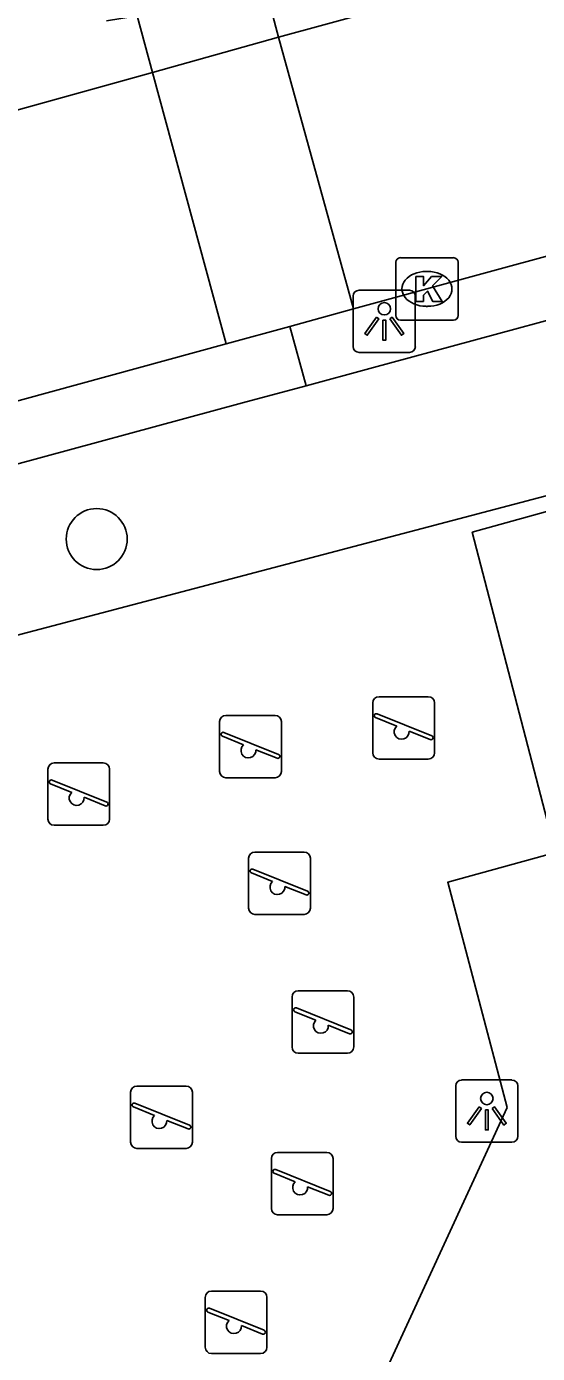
# Model space of a CAD drawing. Extents: x 159265 to 160143, y 383413 to 384319.
# Drawn here: x 159823.82 to 159832.02, y 383842.19 to 383863.46 of the extents above; entities that cross this region are included whole.
import ezdxf

# ---------------------------------------------------------------- set-up
doc = ezdxf.new("R2010")
doc.units = 0
for name, color, linetype in [('IMGEO_Boom', 7, 'Continuous'), ('IMGEO_Groenvoorziening', 7, 'Continuous'), ('IMGEO_Kolk', 7, 'Continuous'), ('IMGEO_Lichtpunt', 7, 'Continuous'), ('IMGEO_Rijbaan_lokaal_open', 7, 'Continuous'), ('IMGEO_Speelvoorziening', 7, 'Continuous'), ('IMGEO_Voetpad_open', 7, 'Continuous')]:
    doc.layers.add(name, color=color, linetype=linetype)

msp = doc.modelspace()

# ---------------------------------------------------------------- linework, layer by layer
at = {"layer": 'IMGEO_Boom'}
msp.add_circle((159824.948, 383855.247), 0.489, dxfattribs=at)
at = {"layer": 'IMGEO_Groenvoorziening'}
msp.add_lwpolyline([(159819.695, 383852.659), (159835.1, 383856.714)], dxfattribs=at)
at = {"layer": 'IMGEO_Kolk'}
for p, q in [((159829.745, 383858.832), (159829.745, 383859.684)), ((159829.82, 383859.758), (159830.672, 383859.758)), ((159830.746, 383859.684), (159830.746, 383858.832)), ((159830.233, 383859.538), (159830.258, 383859.538)), ((159830.256, 383858.978), (159830.231, 383858.978)), ((159830.672, 383858.758), (159829.82, 383858.758))]:
    msp.add_line(p, q, dxfattribs=at)
for points in [[(159829.745, 383858.832), (159829.745, 383859.684)], [(159829.82, 383859.758), (159830.672, 383859.758)], [(159830.746, 383859.684), (159830.746, 383858.832)], [(159830.066, 383859.458), (159830.189, 383859.458), (159830.189, 383859.307), (159830.319, 383859.458), (159830.483, 383859.458), (159830.337, 383859.307), (159830.49, 383859.058), (159830.338, 383859.058), (159830.253, 383859.222), (159830.189, 383859.155), (159830.189, 383859.058), (159830.066, 383859.058), (159830.066, 383859.458)], [(159830.672, 383858.758), (159829.82, 383858.758)]]:
    msp.add_lwpolyline(points, dxfattribs=at)
for centre, start, end in [((159829.822, 383859.682), 91.552, 178.448), ((159829.822, 383859.682), 91.552, 178.448), ((159830.67, 383859.682), 1.552, 88.448), ((159830.67, 383859.682), 1.552, 88.448), ((159829.822, 383858.834), 181.552, 268.448), ((159829.822, 383858.834), 181.552, 268.448), ((159830.67, 383858.834), 271.552, 358.448), ((159830.67, 383858.834), 271.552, 358.448)]:
    msp.add_arc(centre, 0.0765, start, end, dxfattribs=at)
for centre, major_axis, ratio, start_param, end_param in [((159830.232, 383859.258), (-0.387, 0.002), 0.722429, 4.712389, 7.853982), ((159830.257, 383859.258), (-0.39, 0.002), 0.717154, 1.570796, 4.712389)]:
    msp.add_ellipse(centre, major_axis=major_axis, ratio=ratio, start_param=start_param, end_param=end_param, dxfattribs=at)
at = {"layer": 'IMGEO_Lichtpunt'}
for p, q in [((159829.063, 383859.141), (159829.063, 383858.334)), ((159829.063, 383859.141), (159829.063, 383858.334)), ((159829.965, 383859.236), (159829.157, 383859.236)), ((159829.965, 383859.236), (159829.157, 383859.236)), ((159830.059, 383858.334), (159830.059, 383859.141)), ((159830.059, 383858.334), (159830.059, 383859.141)), ((159829.157, 383858.24), (159829.965, 383858.24)), ((159829.157, 383858.24), (159829.965, 383858.24)), ((159831.609, 383846.577), (159830.801, 383846.577)), ((159831.609, 383846.577), (159830.801, 383846.577)), ((159830.707, 383846.482), (159830.707, 383845.675)), ((159830.707, 383846.482), (159830.707, 383845.675)), ((159831.703, 383845.675), (159831.703, 383846.482)), ((159831.703, 383845.675), (159831.703, 383846.482)), ((159830.801, 383845.581), (159831.609, 383845.581)), ((159830.801, 383845.581), (159831.609, 383845.581))]:
    msp.add_line(p, q, dxfattribs=at)
for points in [[(159829.437, 383858.805), (159829.476, 383858.777), (159829.288, 383858.515), (159829.25, 383858.542), (159829.437, 383858.805)], [(159829.539, 383858.757), (159829.586, 383858.757), (159829.586, 383858.435), (159829.539, 383858.435), (159829.539, 383858.757)], [(159829.649, 383858.777), (159829.687, 383858.804), (159829.874, 383858.542), (159829.835, 383858.514), (159829.649, 383858.777)], [(159831.081, 383846.146), (159831.12, 383846.118), (159830.932, 383845.856), (159830.894, 383845.883), (159831.081, 383846.146)], [(159831.183, 383846.098), (159831.23, 383846.098), (159831.23, 383845.776), (159831.183, 383845.776), (159831.183, 383846.098)], [(159831.293, 383846.118), (159831.331, 383846.145), (159831.518, 383845.883), (159831.479, 383845.855), (159831.293, 383846.118)]]:
    msp.add_lwpolyline(points, dxfattribs=at)
for centre in [(159829.562, 383858.939), (159831.206, 383846.28)]:
    msp.add_circle(centre, 0.0994, dxfattribs=at)
for centre, start, end in [((159829.157, 383859.141), 90, 180), ((159829.157, 383859.141), 90, 180), ((159829.965, 383859.141), 0, 90), ((159829.965, 383859.141), 0, 90), ((159829.157, 383858.334), 180, 270), ((159829.157, 383858.334), 180, 270), ((159829.965, 383858.334), 270, 0), ((159829.965, 383858.334), 270, 360), ((159830.801, 383846.482), 90, 180), ((159830.801, 383846.482), 90, 180), ((159831.609, 383846.482), 0, 90), ((159831.609, 383846.482), 0, 90), ((159830.801, 383845.675), 180, 270), ((159830.801, 383845.675), 180, 270), ((159831.609, 383845.675), 270, 0), ((159831.609, 383845.675), 270, 360)]:
    msp.add_arc(centre, 0.0946, start, end, dxfattribs=at)
at = {"layer": 'IMGEO_Rijbaan_lokaal_open'}
for points in [[(159858.117, 383861.754), (159846.081, 383868.251), (159827.864, 383863.295)], [(159820.087, 383866.52), (159821.446, 383861.508), (159825.844, 383862.726)], [(159852.414, 383859.686), (159845.486, 383863.41), (159829.067, 383858.936)], [(159825.844, 383862.726), (159827.864, 383863.295)], [(159829.067, 383858.936), (159827.864, 383863.295)], [(159825.844, 383862.726), (159827.025, 383858.376)], [(159829.067, 383858.936), (159828.046, 383858.656)], [(159828.046, 383858.656), (159827.025, 383858.376)], [(159827.025, 383858.376), (159812.897, 383854.513)]]:
    msp.add_lwpolyline(points, dxfattribs=at)
at = {"layer": 'IMGEO_Speelvoorziening'}
for p, q in [((159829.377, 383851.821), (159829.377, 383852.621)), ((159829.377, 383852.621), (159829.377, 383851.821)), ((159829.477, 383852.721), (159830.267, 383852.721)), ((159830.267, 383852.721), (159829.477, 383852.721)), ((159830.367, 383852.621), (159830.367, 383851.821)), ((159830.367, 383851.821), (159830.367, 383852.621)), ((159826.92, 383851.522), (159826.92, 383852.322)), ((159826.92, 383852.322), (159826.92, 383851.522)), ((159827.02, 383852.422), (159827.81, 383852.422)), ((159827.81, 383852.422), (159827.02, 383852.422)), ((159827.91, 383852.322), (159827.91, 383851.522)), ((159827.91, 383851.522), (159827.91, 383852.322)), ((159829.76, 383852.249), (159829.421, 383852.386)), ((159829.446, 383852.446), (159830.322, 383852.093)), ((159826.989, 383852.147), (159827.865, 383851.794)), ((159830.298, 383852.033), (159829.958, 383852.17)), ((159827.303, 383851.95), (159826.964, 383852.087)), ((159827.841, 383851.734), (159827.501, 383851.871)), ((159830.267, 383851.721), (159829.477, 383851.721)), ((159829.477, 383851.721), (159830.267, 383851.721)), ((159824.164, 383850.759), (159824.164, 383851.559)), ((159824.164, 383851.559), (159824.164, 383850.759)), ((159824.264, 383851.659), (159825.054, 383851.659)), ((159825.054, 383851.659), (159824.264, 383851.659)), ((159825.154, 383851.559), (159825.154, 383850.759)), ((159825.154, 383850.759), (159825.154, 383851.559)), ((159824.547, 383851.187), (159824.208, 383851.324)), ((159824.233, 383851.384), (159825.109, 383851.031)), ((159827.81, 383851.422), (159827.02, 383851.422)), ((159827.02, 383851.422), (159827.81, 383851.422)), ((159825.085, 383850.971), (159824.745, 383851.108)), ((159825.054, 383850.659), (159824.264, 383850.659)), ((159824.264, 383850.659), (159825.054, 383850.659)), ((159827.485, 383850.231), (159828.275, 383850.231)), ((159828.275, 383850.231), (159827.485, 383850.231)), ((159827.385, 383849.331), (159827.385, 383850.131)), ((159827.385, 383850.131), (159827.385, 383849.331)), ((159828.375, 383850.131), (159828.375, 383849.331)), ((159828.375, 383849.331), (159828.375, 383850.131)), ((159827.768, 383849.759), (159827.429, 383849.896)), ((159827.454, 383849.956), (159828.33, 383849.603)), ((159828.306, 383849.543), (159827.966, 383849.68)), ((159828.275, 383849.231), (159827.485, 383849.231)), ((159827.485, 383849.231), (159828.275, 383849.231)), ((159828.082, 383847.107), (159828.082, 383847.907)), ((159828.082, 383847.907), (159828.082, 383847.107)), ((159828.182, 383848.007), (159828.972, 383848.007)), ((159828.972, 383848.007), (159828.182, 383848.007)), ((159829.072, 383847.907), (159829.072, 383847.107)), ((159829.072, 383847.107), (159829.072, 383847.907)), ((159828.465, 383847.535), (159828.126, 383847.672)), ((159828.151, 383847.732), (159829.027, 383847.379)), ((159829.003, 383847.319), (159828.663, 383847.456)), ((159828.972, 383847.007), (159828.182, 383847.007)), ((159828.182, 383847.007), (159828.972, 383847.007)), ((159825.492, 383845.58), (159825.492, 383846.38)), ((159825.492, 383846.38), (159825.492, 383845.58)), ((159825.592, 383846.48), (159826.382, 383846.48)), ((159826.382, 383846.48), (159825.592, 383846.48)), ((159826.482, 383846.38), (159826.482, 383845.58)), ((159826.482, 383845.58), (159826.482, 383846.38)), ((159825.561, 383846.205), (159826.437, 383845.852)), ((159825.875, 383846.008), (159825.536, 383846.145)), ((159826.413, 383845.792), (159826.073, 383845.929)), ((159826.382, 383845.48), (159825.592, 383845.48)), ((159825.592, 383845.48), (159826.382, 383845.48)), ((159827.75, 383844.517), (159827.75, 383845.317)), ((159827.75, 383845.317), (159827.75, 383844.517)), ((159827.85, 383845.417), (159828.64, 383845.417)), ((159828.64, 383845.417), (159827.85, 383845.417)), ((159828.74, 383845.317), (159828.74, 383844.517)), ((159828.74, 383844.517), (159828.74, 383845.317)), ((159827.819, 383845.142), (159828.695, 383844.789)), ((159828.133, 383844.945), (159827.794, 383845.082)), ((159828.671, 383844.729), (159828.331, 383844.866)), ((159828.64, 383844.417), (159827.85, 383844.417)), ((159827.85, 383844.417), (159828.64, 383844.417)), ((159826.788, 383843.193), (159827.578, 383843.193)), ((159827.578, 383843.193), (159826.788, 383843.193)), ((159826.688, 383842.293), (159826.688, 383843.093)), ((159826.688, 383843.093), (159826.688, 383842.293)), ((159827.678, 383843.093), (159827.678, 383842.293)), ((159827.678, 383842.293), (159827.678, 383843.093)), ((159827.071, 383842.721), (159826.732, 383842.858)), ((159826.757, 383842.918), (159827.633, 383842.565)), ((159827.609, 383842.505), (159827.269, 383842.642)), ((159827.578, 383842.193), (159826.788, 383842.193)), ((159826.788, 383842.193), (159827.578, 383842.193))]:
    msp.add_line(p, q, dxfattribs=at)
for centre, radius, start, end in [((159829.477, 383852.621), 0.1, 90, 180), ((159829.477, 383852.621), 0.1, 90, 180), ((159830.267, 383852.621), 0.1, 0, 90), ((159830.267, 383852.621), 0.1, 360, 90), ((159827.02, 383852.322), 0.1, 90, 180), ((159827.02, 383852.322), 0.1, 90, 180), ((159827.81, 383852.322), 0.1, 0, 90), ((159827.81, 383852.322), 0.1, 360, 90), ((159829.434, 383852.416), 0.0327, 68.078, 248.078), ((159826.977, 383852.117), 0.0327, 68.078, 248.078), ((159829.839, 383852.159), 0.12, 130.9928, 5.1632), ((159827.382, 383851.86), 0.12, 130.9928, 5.1632), ((159830.31, 383852.063), 0.0327, 248.078, 68.078), ((159827.853, 383851.764), 0.0327, 248.078, 68.078), ((159829.477, 383851.821), 0.1, 180, 270), ((159829.477, 383851.821), 0.1, 180, 270), ((159830.267, 383851.821), 0.1, 270, 0), ((159830.267, 383851.821), 0.1, 270, 0), ((159824.264, 383851.559), 0.1, 90, 180), ((159824.264, 383851.559), 0.1, 90, 180), ((159825.054, 383851.559), 0.1, 0, 90), ((159825.054, 383851.559), 0.1, 360, 90), ((159827.02, 383851.522), 0.1, 180, 270), ((159827.02, 383851.522), 0.1, 180, 270), ((159827.81, 383851.522), 0.1, 270, 0), ((159827.81, 383851.522), 0.1, 270, 0), ((159824.221, 383851.354), 0.0327, 68.078, 248.078), ((159824.626, 383851.097), 0.12, 130.9928, 5.1632), ((159825.097, 383851.001), 0.0327, 248.078, 68.078), ((159824.264, 383850.759), 0.1, 180, 270), ((159824.264, 383850.759), 0.1, 180, 270), ((159825.054, 383850.759), 0.1, 270, 0), ((159825.054, 383850.759), 0.1, 270, 0), ((159827.485, 383850.131), 0.1, 90, 180), ((159827.485, 383850.131), 0.1, 90, 180), ((159828.275, 383850.131), 0.1, 0, 90), ((159828.275, 383850.131), 0.1, 360, 90), ((159827.442, 383849.926), 0.0327, 68.078, 248.078), ((159827.847, 383849.669), 0.12, 130.9928, 5.1632), ((159828.318, 383849.573), 0.0327, 248.078, 68.078), ((159827.485, 383849.331), 0.1, 180, 270), ((159827.485, 383849.331), 0.1, 180, 270), ((159828.275, 383849.331), 0.1, 270, 0), ((159828.275, 383849.331), 0.1, 270, 0), ((159828.182, 383847.907), 0.1, 90, 180), ((159828.182, 383847.907), 0.1, 90, 180), ((159828.972, 383847.907), 0.1, 0, 90), ((159828.972, 383847.907), 0.1, 360, 90), ((159828.139, 383847.702), 0.0327, 68.078, 248.078), ((159828.544, 383847.445), 0.12, 130.9928, 5.1632), ((159829.015, 383847.349), 0.0327, 248.078, 68.078), ((159828.182, 383847.107), 0.1, 180, 270), ((159828.182, 383847.107), 0.1, 180, 270), ((159828.972, 383847.107), 0.1, 270, 0), ((159828.972, 383847.107), 0.1, 270, 0), ((159825.592, 383846.38), 0.1, 90, 180), ((159825.592, 383846.38), 0.1, 90, 180), ((159826.382, 383846.38), 0.1, 0, 90), ((159826.382, 383846.38), 0.1, 360, 90), ((159825.549, 383846.175), 0.0327, 68.078, 248.078), ((159825.954, 383845.918), 0.12, 130.9928, 5.1632), ((159826.425, 383845.822), 0.0327, 248.078, 68.078), ((159825.592, 383845.58), 0.1, 180, 270), ((159825.592, 383845.58), 0.1, 180, 270), ((159826.382, 383845.58), 0.1, 270, 0), ((159826.382, 383845.58), 0.1, 270, 0), ((159827.85, 383845.317), 0.1, 90, 180), ((159827.85, 383845.317), 0.1, 90, 180), ((159828.64, 383845.317), 0.1, 0, 90), ((159828.64, 383845.317), 0.1, 360, 90), ((159827.807, 383845.112), 0.0327, 68.078, 248.078), ((159828.212, 383844.855), 0.12, 130.9928, 5.1632), ((159828.683, 383844.759), 0.0327, 248.078, 68.078), ((159827.85, 383844.517), 0.1, 180, 270), ((159827.85, 383844.517), 0.1, 180, 270), ((159828.64, 383844.517), 0.1, 270, 0), ((159828.64, 383844.517), 0.1, 270, 0), ((159826.788, 383843.093), 0.1, 90, 180), ((159826.788, 383843.093), 0.1, 90, 180), ((159827.578, 383843.093), 0.1, 0, 90), ((159827.578, 383843.093), 0.1, 360, 90), ((159826.745, 383842.888), 0.0327, 68.078, 248.078), ((159827.15, 383842.631), 0.12, 130.9928, 5.1632), ((159827.621, 383842.535), 0.0327, 248.078, 68.078), ((159826.788, 383842.293), 0.1, 180, 270), ((159826.788, 383842.293), 0.1, 180, 270), ((159827.578, 383842.293), 0.1, 270, 0), ((159827.578, 383842.293), 0.1, 270, 0)]:
    msp.add_arc(centre, radius, start, end, dxfattribs=at)
at = {"layer": 'IMGEO_Voetpad_open'}
for points in [[(159827.864, 383863.295), (159826.716, 383867.62), (159842.848, 383872.034), (159858.979, 383863.311), (159858.117, 383861.754)], [(159825.103, 383863.552), (159825.597, 383863.637), (159825.844, 383862.726)], [(159834.414, 383859.358), (159829.332, 383857.982), (159828.31, 383857.705)], [(159828.046, 383858.656), (159828.31, 383857.705)], [(159828.31, 383857.705), (159827.288, 383857.429), (159819.014, 383855.189)], [(159832.236, 383834.018), (159830.889, 383833.695), (159828.975, 383840.594), (159831.532, 383846.136), (159830.58, 383849.746), (159832.31, 383850.222), (159830.972, 383855.356), (159836.528, 383856.898), (159842.519, 383852.999)]]:
    msp.add_lwpolyline(points, dxfattribs=at)

doc.saveas('drawing.dxf')
